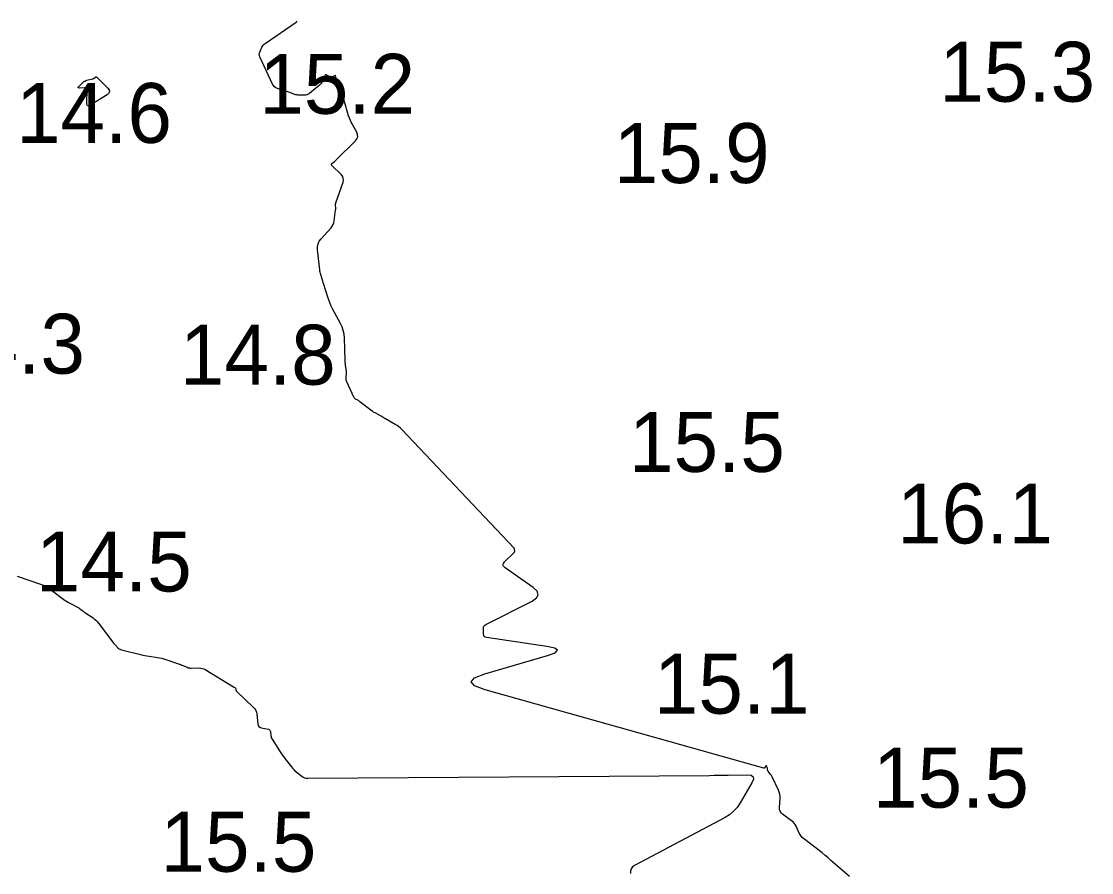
# Model space of a CAD drawing. Extents: x 1023796 to 1112670, y 656573 to 837340.
# Drawn here: x 1101127.9 to 1101217.2, y 690264.8 to 690335.9 of the extents above; entities that cross this region are included whole.
import ezdxf

# ---------------------------------------------------------------- set-up
doc = ezdxf.new("R2010")
doc.units = 0
doc.layers.add('V-CHAN-CONT-15FT', color=7, linetype='Continuous')
doc.layers.add('V-TOPO-SOUN', color=7, linetype='Continuous')

msp = doc.modelspace()

# ---------------------------------------------------------------- linework, layer by layer
at = {"layer": 'V-CHAN-CONT-15FT'}
for points in [[(1101197.02, 690264.483), (1101195.485, 690265.829), (1101195.241, 690266.04), (1101194.994, 690266.246), (1101194.743, 690266.449), (1101194.49, 690266.648), (1101193.202, 690267.639), (1101193.086, 690267.739), (1101192.986, 690267.851), (1101192.901, 690267.975), (1101192.831, 690268.111), (1101192.58, 690268.678), (1101192.509, 690268.813), (1101192.423, 690268.935), (1101192.32, 690269.044), (1101192.202, 690269.14), (1101191.452, 690269.67), (1101191.323, 690269.785), (1101191.234, 690269.921), (1101191.186, 690270.075), (1101191.179, 690270.249), (1101191.233, 690270.983), (1101191.235, 690271.164), (1101191.214, 690271.341), (1101191.169, 690271.514), (1101191.101, 690271.682), (1101190.564, 690272.805), (1101190.539, 690272.853), (1101190.512, 690272.899), (1101190.482, 690272.943), (1101190.449, 690272.986), (1101190.286, 690273.183), (1101190.266, 690273.211), (1101190.249, 690273.241), (1101190.237, 690273.272), (1101190.228, 690273.305), (1101190.199, 690273.442), (1101190.191, 690273.476), (1101190.181, 690273.509), (1101190.171, 690273.542), (1101190.159, 690273.574), (1101190.107, 690273.703), (1101190.094, 690273.727), (1101190.08, 690273.736), (1101190.065, 690273.729), (1101190.049, 690273.706), (1101189.981, 690273.579), (1101189.962, 690273.553), (1101189.938, 690273.537), (1101189.911, 690273.531), (1101189.878, 690273.536), (1101166.61, 690280.069), (1101165.741, 690280.396), (1101165.45, 690280.726), (1101165.737, 690281.059), (1101166.603, 690281.395), (1101171.823, 690282.921), (1101172.461, 690283.156), (1101172.665, 690283.36), (1101172.435, 690283.535), (1101171.771, 690283.68), (1101166.723, 690284.423), (1101166.619, 690284.454), (1101166.544, 690284.509), (1101166.498, 690284.591), (1101166.481, 690284.697), (1101166.469, 690285.176), (1101166.48, 690285.287), (1101166.518, 690285.382), (1101166.584, 690285.461), (1101166.677, 690285.523), (1101170.548, 690287.475), (1101170.918, 690287.73), (1101171.056, 690288.001), (1101170.96, 690288.289), (1101170.631, 690288.595), (1101168.278, 690290.254), (1101168.156, 690290.37), (1101168.108, 690290.491), (1101168.137, 690290.619), (1101168.24, 690290.752), (1101169.041, 690291.522), (1101169.062, 690291.547), (1101169.077, 690291.575), (1101169.085, 690291.605), (1101169.087, 690291.638), (1101169.08, 690291.775), (1101169.076, 690291.809), (1101169.066, 690291.839), (1101169.05, 690291.868), (1101169.03, 690291.894), (1101159.666, 690301.782), (1101159.542, 690301.903), (1101159.41, 690302.015), (1101159.269, 690302.117), (1101159.121, 690302.208), (1101158.306, 690302.67), (1101158.257, 690302.698), (1101158.209, 690302.727), (1101158.161, 690302.757), (1101158.114, 690302.787), (1101157.927, 690302.91), (1101157.88, 690302.94), (1101157.831, 690302.968), (1101157.782, 690302.995), (1101157.732, 690303.021), (1101157.428, 690303.169), (1101157.361, 690303.203), (1101157.297, 690303.241), (1101157.234, 690303.282), (1101157.174, 690303.326), (1101156.16, 690304.108), (1101156.117, 690304.14), (1101156.073, 690304.171), (1101156.027, 690304.2), (1101155.98, 690304.227), (1101155.792, 690304.334), (1101155.748, 690304.364), (1101155.71, 690304.399), (1101155.679, 690304.44), (1101155.653, 690304.487), (1101155.077, 690305.765), (1101155.05, 690305.837), (1101155.031, 690305.91), (1101155.021, 690305.986), (1101155.02, 690306.063), (1101155.042, 690306.519), (1101155.045, 690306.595), (1101155.045, 690306.605), (1101155.045, 690306.616), (1101155.044, 690306.627), (1101155.043, 690306.637), (1101154.967, 690307.172), (1101154.955, 690307.265), (1101154.946, 690307.358), (1101154.938, 690307.451), (1101154.934, 690307.545), (1101154.866, 690309.45), (1101154.837, 690309.76), (1101154.774, 690310.06), (1101154.677, 690310.351), (1101154.545, 690310.633), (1101153.882, 690311.867), (1101153.773, 690312.084), (1101153.673, 690312.305), (1101153.585, 690312.531), (1101153.507, 690312.761), (1101153.133, 690313.968), (1101153.103, 690314.062), (1101153.074, 690314.156), (1101153.044, 690314.25), (1101153.014, 690314.344), (1101152.895, 690314.72), (1101152.867, 690314.814), (1101152.845, 690314.91), (1101152.827, 690315.006), (1101152.813, 690315.103), (1101152.628, 690316.789), (1101152.625, 690317.042), (1101152.673, 690317.278), (1101152.772, 690317.498), (1101152.922, 690317.701), (1101153.752, 690318.62), (1101153.853, 690318.75), (1101153.931, 690318.89), (1101153.987, 690319.041), (1101154.021, 690319.202), (1101154.139, 690320.097), (1101154.145, 690320.149), (1101154.148, 690320.2), (1101154.148, 690320.252), (1101154.146, 690320.303), (1101154.133, 690320.51), (1101154.132, 690320.562), (1101154.137, 690320.612), (1101154.146, 690320.662), (1101154.16, 690320.711), (1101154.754, 690322.429), (1101154.793, 690322.611), (1101154.779, 690322.78), (1101154.714, 690322.936), (1101154.597, 690323.079), (1101153.824, 690323.82), (1101153.792, 690323.862), (1101153.782, 690323.902), (1101153.794, 690323.941), (1101153.83, 690323.98), (1101154.015, 690324.133), (1101154.06, 690324.172), (1101154.105, 690324.212), (1101154.149, 690324.253), (1101154.192, 690324.295), (1101155.796, 690325.895), (1101155.92, 690326.056), (1101155.978, 690326.227), (1101155.971, 690326.407), (1101155.898, 690326.596), (1101155.469, 690327.387), (1101155.373, 690327.577), (1101155.288, 690327.771), (1101155.213, 690327.969), (1101155.15, 690328.172), (1101154.903, 690329.042), (1101154.848, 690329.222), (1101154.787, 690329.399), (1101154.718, 690329.573), (1101154.643, 690329.745), (1101154.189, 690330.723), (1101154.179, 690330.745), (1101154.172, 690330.768), (1101154.166, 690330.792), (1101154.162, 690330.816), (1101154.151, 690330.913), (1101154.149, 690330.937), (1101154.147, 690330.962), (1101154.146, 690330.986), (1101154.145, 690331.011), (1101154.145, 690331.263), (1101154.139, 690331.304), (1101154.122, 690331.327), (1101154.094, 690331.332), (1101154.054, 690331.318), (1101153.838, 690331.212), (1101153.787, 690331.194), (1101153.737, 690331.189), (1101153.688, 690331.199), (1101153.64, 690331.223), (1101153.401, 690331.376), (1101153.349, 690331.4), (1101153.305, 690331.399), (1101153.267, 690331.375), (1101153.237, 690331.326), (1101153.031, 690330.857), (1101152.983, 690330.762), (1101152.925, 690330.675), (1101152.857, 690330.595), (1101152.78, 690330.523), (1101151.947, 690329.83), (1101151.852, 690329.765), (1101151.751, 690329.719), (1101151.642, 690329.693), (1101151.527, 690329.688), (1101150.992, 690329.708), (1101150.904, 690329.715), (1101150.818, 690329.729), (1101150.733, 690329.751), (1101150.65, 690329.779), (1101150.32, 690329.908), (1101150.238, 690329.939), (1101150.154, 690329.969), (1101150.071, 690329.998), (1101149.987, 690330.025), (1101149.286, 690330.247), (1101149.151, 690330.304), (1101149.036, 690330.385), (1101148.942, 690330.488), (1101148.869, 690330.615), (1101147.815, 690332.902), (1101147.781, 690333), (1101147.769, 690333.098), (1101147.779, 690333.196), (1101147.811, 690333.294), (1101147.984, 690333.688), (1101148.033, 690333.782), (1101148.093, 690333.866), (1101148.164, 690333.941), (1101148.247, 690334.007), (1101150.838, 690335.796), (1101150.922, 690335.866)], [(1101127.552, 690289.545), (1101129.576, 690288.85), (1101129.636, 690288.829), (1101129.695, 690288.806), (1101129.753, 690288.783), (1101129.811, 690288.758), (1101130.116, 690288.623), (1101130.136, 690288.614), (1101130.154, 690288.602), (1101130.172, 690288.589), (1101130.188, 690288.575), (1101130.252, 690288.514), (1101130.268, 690288.499), (1101130.285, 690288.485), (1101130.302, 690288.471), (1101130.319, 690288.458), (1101131.557, 690287.53), (1101131.663, 690287.454), (1101131.772, 690287.383), (1101131.884, 690287.317), (1101131.998, 690287.255), (1101132.583, 690286.957), (1101132.638, 690286.927), (1101132.692, 690286.895), (1101132.744, 690286.861), (1101132.795, 690286.825), (1101132.997, 690286.674), (1101133.047, 690286.637), (1101133.098, 690286.6), (1101133.15, 690286.564), (1101133.202, 690286.529), (1101133.889, 690286.065), (1101134.016, 690285.971), (1101134.134, 690285.868), (1101134.243, 690285.755), (1101134.343, 690285.633), (1101135.547, 690284.026), (1101135.598, 690283.961), (1101135.651, 690283.898), (1101135.706, 690283.837), (1101135.763, 690283.778), (1101135.998, 690283.547), (1101136.06, 690283.494), (1101136.126, 690283.451), (1101136.198, 690283.417), (1101136.276, 690283.392), (1101137.86, 690283.003), (1101138.034, 690282.963), (1101138.21, 690282.927), (1101138.386, 690282.895), (1101138.563, 690282.868), (1101139.272, 690282.767), (1101139.448, 690282.738), (1101139.623, 690282.7), (1101139.795, 690282.654), (1101139.965, 690282.6), (1101141.024, 690282.234)], [(1101141.024, 690282.234), (1101141.116, 690282.202), (1101141.207, 690282.167), (1101141.297, 690282.132), (1101141.387, 690282.094), (1101141.744, 690281.942), (1101141.834, 690281.909), (1101141.927, 690281.886), (1101142.021, 690281.873), (1101142.117, 690281.87), (1101142.749, 690281.885), (1101142.884, 690281.879), (1101143.015, 690281.854), (1101143.14, 690281.81), (1101143.26, 690281.748), (1101145.604, 690280.317), (1101145.619, 690280.308), (1101145.634, 690280.299), (1101145.65, 690280.29), (1101145.665, 690280.282), (1101145.728, 690280.249), (1101145.742, 690280.239), (1101145.754, 690280.228), (1101145.763, 690280.214), (1101145.77, 690280.199), (1101145.829, 690280.012), (1101145.842, 690279.977), (1101145.86, 690279.944), (1101145.882, 690279.914), (1101145.908, 690279.886), (1101147.265, 690278.616), (1101147.381, 690278.487), (1101147.468, 690278.345), (1101147.528, 690278.188), (1101147.56, 690278.018), (1101147.64, 690277.214), (1101147.667, 690277.097), (1101147.723, 690277.006), (1101147.807, 690276.94), (1101147.919, 690276.9), (1101148.524, 690276.767), (1101148.593, 690276.742), (1101148.646, 690276.701), (1101148.681, 690276.644), (1101148.698, 690276.572), (1101148.733, 690276.252), (1101148.746, 690276.174), (1101148.767, 690276.098), (1101148.797, 690276.025), (1101148.836, 690275.956), (1101149.449, 690274.977), (1101149.555, 690274.812), (1101149.666, 690274.649), (1101149.781, 690274.489), (1101149.9, 690274.333), (1101150.447, 690273.629), (1101150.539, 690273.518), (1101150.637, 690273.413), (1101150.742, 690273.314), (1101150.852, 690273.221), (1101151.306, 690272.861), (1101151.424, 690272.783), (1101151.549, 690272.727), (1101151.682, 690272.694), (1101151.823, 690272.684), (1101185.335, 690272.923), (1101185.73, 690272.927), (1101186.125, 690272.931), (1101186.52, 690272.936), (1101186.915, 690272.942), (1101188.494, 690272.969), (1101188.814, 690272.932), (1101188.986, 690272.809), (1101189.01, 690272.598), (1101188.886, 690272.3), (1101187.906, 690270.618), (1101187.654, 690270.247), (1101187.36, 690269.92), (1101187.022, 690269.639), (1101186.64, 690269.403), (1101179.096, 690265.409), (1101178.918, 690265.282), (1101178.803, 690265.125), (1101178.751, 690264.937), (1101178.763, 690264.719)]]:
    msp.add_lwpolyline(points, dxfattribs=at)
msp.add_lwpolyline([(1101133.197, 690330.876), (1101133.28, 690330.915), (1101133.37, 690330.942), (1101133.855, 690331.059), (1101133.89, 690331.069), (1101133.923, 690331.082), (1101133.955, 690331.098), (1101133.985, 690331.116), (1101134.105, 690331.196), (1101134.135, 690331.211), (1101134.163, 690331.214), (1101134.19, 690331.205), (1101134.216, 690331.186), (1101135.122, 690330.287), (1101135.238, 690330.134), (1101135.266, 690329.99), (1101135.207, 690329.856), (1101135.06, 690329.732), (1101133.693, 690328.876), (1101133.542, 690328.807), (1101133.435, 690328.816), (1101133.374, 690328.903), (1101133.359, 690329.069), (1101133.393, 690330.092), (1101133.383, 690330.183), (1101133.346, 690330.248), (1101133.282, 690330.286), (1101133.19, 690330.297), (1101132.769, 690330.287), (1101132.687, 690330.294), (1101132.649, 690330.32), (1101132.657, 690330.365), (1101132.709, 690330.429), (1101133.049, 690330.764), (1101133.12, 690330.825)], close=True, dxfattribs=at)

# ---------------------------------------------------------------- texts
at = {"layer": 'V-TOPO-SOUN'}
for s, p in [('15.3 ', (1101204.522, 690329.15)), ('15.2 ', (1101147.762, 690328.14)), ('14.6 ', (1101127.464, 690325.71)), ('15.9 ', (1101177.352, 690322.36)), ('14.3 ', (1101120.202, 690306.45)), ('14.8 ', (1101141.132, 690305.53)), ('15.5 ', (1101178.625, 690298.25)), ('16.1 ', (1101201.007, 690292.28)), ('14.5 ', (1101129.115, 690288.27)), ('15.1 ', (1101180.697, 690278.07)), ('15.5 ', (1101198.995, 690270.23)), ('15.5 ', (1101139.515, 690264.88))]:
    msp.add_text(s, height=5, dxfattribs=at).set_placement(p)

doc.saveas('drawing.dxf')
